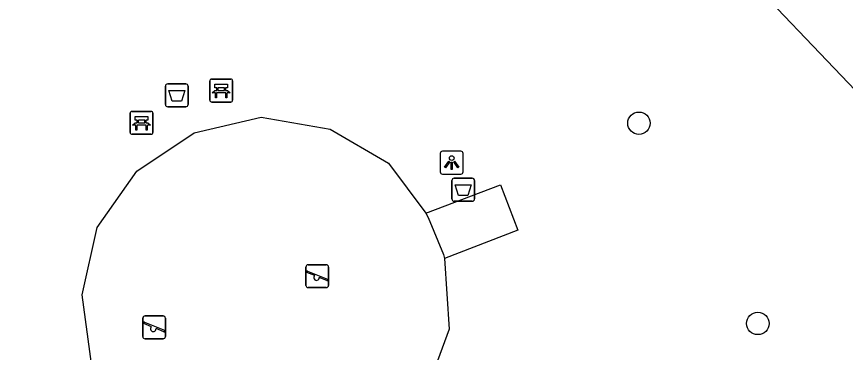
# Model space of a CAD drawing. Extents: x 159040 to 160094, y 381214 to 382518.
# Drawn here: x 159501.96 to 159538.23, y 381890.27 to 381904.94 of the extents above; entities that cross this region are included whole.
import ezdxf

# ---------------------------------------------------------------- set-up
doc = ezdxf.new("R2010")
doc.units = 0
for name, color, linetype in [('IMGEO_Afvalbak', 7, 'Continuous'), ('IMGEO_Bank', 7, 'Continuous'), ('IMGEO_Boom', 7, 'Continuous'), ('IMGEO_Groenvoorziening', 7, 'Continuous'), ('IMGEO_Hek', 7, 'Continuous'), ('IMGEO_Lichtpunt', 7, 'Continuous'), ('IMGEO_Speelvoorziening', 7, 'Continuous'), ('IMGEO_Voetpad_gesloten', 7, 'Continuous'), ('IMGEO_Voetpad_open', 7, 'Continuous')]:
    doc.layers.add(name, color=color, linetype=linetype)

msp = doc.modelspace()

# ---------------------------------------------------------------- linework, layer by layer
at = {"layer": 'IMGEO_Afvalbak'}
for p, q in [((159508.479, 381901.102), (159508.479, 381901.902)), ((159508.479, 381901.902), (159508.479, 381901.102)), ((159508.579, 381902.002), (159509.369, 381902.002)), ((159509.369, 381902.002), (159508.579, 381902.002)), ((159509.469, 381901.902), (159509.469, 381901.102)), ((159509.469, 381901.102), (159509.469, 381901.902)), ((159509.369, 381901.002), (159508.579, 381901.002)), ((159508.579, 381901.002), (159509.369, 381901.002)), ((159521.014, 381896.974), (159521.014, 381897.774)), ((159521.014, 381897.774), (159521.014, 381896.974)), ((159521.114, 381897.874), (159521.904, 381897.874)), ((159521.904, 381897.874), (159521.114, 381897.874)), ((159522.004, 381897.774), (159522.004, 381896.974)), ((159522.004, 381896.974), (159522.004, 381897.774)), ((159521.904, 381896.874), (159521.114, 381896.874)), ((159521.114, 381896.874), (159521.904, 381896.874))]:
    msp.add_line(p, q, dxfattribs=at)
for points in [[(159508.622, 381901.716), (159509.326, 381901.716), (159509.177, 381901.246), (159508.771, 381901.246), (159508.622, 381901.716)], [(159521.157, 381897.588), (159521.861, 381897.588), (159521.712, 381897.118), (159521.306, 381897.118), (159521.157, 381897.588)]]:
    msp.add_lwpolyline(points, dxfattribs=at)
for centre, start, end in [((159508.579, 381901.902), 90, 180), ((159508.579, 381901.902), 90, 180), ((159509.369, 381901.902), 0, 90), ((159509.369, 381901.902), 360, 90), ((159508.579, 381901.102), 180, 270), ((159508.579, 381901.102), 180, 270), ((159509.369, 381901.102), 270, 0), ((159509.369, 381901.102), 270, 0), ((159521.114, 381897.774), 90, 180), ((159521.114, 381897.774), 90, 180), ((159521.904, 381897.774), 0, 90), ((159521.904, 381897.774), 360, 90), ((159521.114, 381896.974), 180, 270), ((159521.114, 381896.974), 180, 270), ((159521.904, 381896.974), 270, 0), ((159521.904, 381896.974), 270, 0)]:
    msp.add_arc(centre, 0.1, start, end, dxfattribs=at)
at = {"layer": 'IMGEO_Bank'}
for p, q in [((159510.42, 381901.283), (159510.42, 381902.124)), ((159510.42, 381902.124), (159510.42, 381901.283)), ((159510.495, 381902.208), (159511.336, 381902.208)), ((159511.336, 381902.208), (159510.495, 381902.208)), ((159511.42, 381902.133), (159511.42, 381901.292)), ((159511.42, 381901.292), (159511.42, 381902.133)), ((159511.117, 381901.606), (159510.724, 381901.606)), ((159510.729, 381901.714), (159510.729, 381901.82)), ((159510.773, 381901.82), (159510.773, 381901.714)), ((159511.061, 381901.826), (159510.779, 381901.826)), ((159510.779, 381901.708), (159511.061, 381901.708)), ((159511.067, 381901.714), (159511.067, 381901.82)), ((159511.111, 381901.82), (159511.111, 381901.714)), ((159511.345, 381901.208), (159510.504, 381901.208)), ((159510.504, 381901.208), (159511.345, 381901.208)), ((159506.934, 381899.873), (159506.934, 381900.714)), ((159506.934, 381900.714), (159506.934, 381899.873)), ((159507.009, 381900.798), (159507.85, 381900.798)), ((159507.85, 381900.798), (159507.009, 381900.798)), ((159507.934, 381900.723), (159507.934, 381899.882)), ((159507.934, 381899.882), (159507.934, 381900.723)), ((159507.631, 381900.196), (159507.238, 381900.196)), ((159507.243, 381900.304), (159507.243, 381900.41)), ((159507.287, 381900.41), (159507.287, 381900.304)), ((159507.575, 381900.416), (159507.293, 381900.416)), ((159507.293, 381900.298), (159507.575, 381900.298)), ((159507.581, 381900.304), (159507.581, 381900.41)), ((159507.625, 381900.41), (159507.625, 381900.304)), ((159507.859, 381899.798), (159507.018, 381899.798)), ((159507.018, 381899.798), (159507.859, 381899.798))]:
    msp.add_line(p, q, dxfattribs=at)
for points in [[(159510.723, 381901.826), (159510.637, 381901.826), (159510.637, 381901.987), (159511.2, 381901.987), (159511.2, 381901.826), (159511.117, 381901.826)], [(159510.667, 381901.606), (159510.525, 381901.606), (159510.637, 381901.708), (159510.723, 381901.708)], [(159510.717, 381901.599), (159510.717, 381901.392), (159510.674, 381901.392), (159510.674, 381901.599)], [(159511.117, 381901.708), (159511.2, 381901.708), (159511.312, 381901.606), (159511.173, 381901.606)], [(159511.167, 381901.599), (159511.167, 381901.392), (159511.123, 381901.392), (159511.123, 381901.599)], [(159507.237, 381900.416), (159507.151, 381900.416), (159507.151, 381900.577), (159507.714, 381900.577), (159507.714, 381900.416), (159507.631, 381900.416)], [(159507.181, 381900.196), (159507.039, 381900.196), (159507.151, 381900.298), (159507.237, 381900.298)], [(159507.231, 381900.189), (159507.231, 381899.982), (159507.188, 381899.982), (159507.188, 381900.189)], [(159507.631, 381900.298), (159507.714, 381900.298), (159507.826, 381900.196), (159507.687, 381900.196)], [(159507.681, 381900.189), (159507.681, 381899.982), (159507.637, 381899.982), (159507.637, 381900.189)]]:
    msp.add_lwpolyline(points, dxfattribs=at)
for centre, radius, start, end in [((159510.498, 381902.13), 0.0779, 92.4484, 184.2845), ((159510.498, 381902.13), 0.0779, 92.4484, 184.2845), ((159511.342, 381902.13), 0.0779, 2.4484, 94.2845), ((159511.342, 381902.13), 0.0779, 2.4484, 94.2845), ((159510.667, 381901.599), 0.00671, 2.8957, 87.1043), ((159510.724, 381901.599), 0.00671, 92.8957, 177.1043), ((159510.722, 381901.819), 0.00671, 2.8957, 87.1043), ((159510.722, 381901.715), 0.00671, 272.8957, 357.1043), ((159510.779, 381901.819), 0.00671, 92.8957, 177.1043), ((159510.779, 381901.715), 0.00671, 182.8957, 267.1043), ((159511.061, 381901.819), 0.00671, 2.8957, 87.1043), ((159511.061, 381901.715), 0.00671, 272.8957, 357.1043), ((159511.118, 381901.819), 0.00671, 92.8957, 177.1043), ((159511.118, 381901.715), 0.00671, 182.8957, 267.1043), ((159511.116, 381901.599), 0.00671, 2.8957, 87.1043), ((159511.173, 381901.599), 0.00671, 92.8957, 177.1043), ((159510.498, 381901.286), 0.0779, 182.4484, 274.2845), ((159510.498, 381901.286), 0.0779, 182.4484, 274.2845), ((159511.342, 381901.286), 0.0779, 272.4484, 4.2845), ((159511.342, 381901.286), 0.0779, 272.4484, 4.2845), ((159507.012, 381900.72), 0.0779, 92.4484, 184.2845), ((159507.012, 381900.72), 0.0779, 92.4484, 184.2845), ((159507.856, 381900.72), 0.0779, 2.4484, 94.2845), ((159507.856, 381900.72), 0.0779, 2.4484, 94.2845), ((159507.181, 381900.189), 0.00671, 2.8957, 87.1043), ((159507.238, 381900.189), 0.00671, 92.8957, 177.1043), ((159507.236, 381900.409), 0.00671, 2.8957, 87.1043), ((159507.236, 381900.305), 0.00671, 272.8957, 357.1043), ((159507.293, 381900.409), 0.00671, 92.8957, 177.1043), ((159507.293, 381900.305), 0.00671, 182.8957, 267.1043), ((159507.575, 381900.409), 0.00671, 2.8957, 87.1043), ((159507.575, 381900.305), 0.00671, 272.8957, 357.1043), ((159507.632, 381900.409), 0.00671, 92.8957, 177.1043), ((159507.632, 381900.305), 0.00671, 182.8957, 267.1043), ((159507.63, 381900.189), 0.00671, 2.8957, 87.1043), ((159507.687, 381900.189), 0.00671, 92.8957, 177.1043), ((159507.012, 381899.876), 0.0779, 182.4484, 274.2845), ((159507.012, 381899.876), 0.0779, 182.4484, 274.2845), ((159507.856, 381899.876), 0.0779, 272.4484, 4.2845), ((159507.856, 381899.876), 0.0779, 272.4484, 4.2845)]:
    msp.add_arc(centre, radius, start, end, dxfattribs=at)
at = {"layer": 'IMGEO_Boom'}
for centre in [(159529.199, 381900.281), (159534.402, 381891.533)]:
    msp.add_circle(centre, 0.489, dxfattribs=at)
at = {"layer": 'IMGEO_Groenvoorziening'}
msp.add_lwpolyline([(159520.689, 381894.371), (159520.89, 381891.289), (159519.875, 381888.517), (159517.865, 381886.056), (159515.218, 381884.692), (159512.259, 381884.359), (159509.364, 381885.176), (159506.767, 381887.151), (159505.246, 381889.765), (159504.839, 381892.788), (159505.495, 381895.729), (159507.228, 381898.19), (159509.741, 381899.861), (159512.674, 381900.546), (159515.684, 381900.027), (159518.246, 381898.529), (159519.87, 381896.35)], dxfattribs=at)
at = {"layer": 'IMGEO_Hek'}
msp.add_lwpolyline([(159520.689, 381894.371), (159520.89, 381891.289), (159519.875, 381888.517), (159517.865, 381886.056), (159515.218, 381884.692), (159512.259, 381884.359), (159509.364, 381885.176), (159506.767, 381887.151), (159505.246, 381889.765), (159504.839, 381892.788), (159505.495, 381895.729), (159507.228, 381898.19), (159509.741, 381899.861), (159512.674, 381900.546), (159515.684, 381900.027), (159518.246, 381898.529), (159519.87, 381896.35)], dxfattribs=at)
at = {"layer": 'IMGEO_Lichtpunt'}
for p, q in [((159521.41, 381899.055), (159520.602, 381899.055)), ((159521.41, 381899.055), (159520.602, 381899.055)), ((159520.508, 381898.96), (159520.508, 381898.153)), ((159520.508, 381898.96), (159520.508, 381898.153)), ((159521.504, 381898.153), (159521.504, 381898.96)), ((159521.504, 381898.153), (159521.504, 381898.96)), ((159520.602, 381898.059), (159521.41, 381898.059)), ((159520.602, 381898.059), (159521.41, 381898.059))]:
    msp.add_line(p, q, dxfattribs=at)
for points in [[(159520.882, 381898.624), (159520.921, 381898.596), (159520.733, 381898.334), (159520.695, 381898.361), (159520.882, 381898.624)], [(159520.984, 381898.576), (159521.031, 381898.576), (159521.031, 381898.254), (159520.984, 381898.254), (159520.984, 381898.576)], [(159521.094, 381898.596), (159521.132, 381898.623), (159521.319, 381898.361), (159521.28, 381898.333), (159521.094, 381898.596)]]:
    msp.add_lwpolyline(points, dxfattribs=at)
msp.add_circle((159521.007, 381898.758), 0.0994, dxfattribs=at)
for centre, start, end in [((159520.602, 381898.96), 90, 180), ((159520.602, 381898.96), 90, 180), ((159521.41, 381898.96), 0, 90), ((159521.41, 381898.96), 0, 90), ((159520.602, 381898.153), 180, 270), ((159520.602, 381898.153), 180, 270), ((159521.41, 381898.153), 270, 0), ((159521.41, 381898.153), 270, 360)]:
    msp.add_arc(centre, 0.0946, start, end, dxfattribs=at)
at = {"layer": 'IMGEO_Speelvoorziening'}
for p, q in [((159514.627, 381893.197), (159514.627, 381893.997)), ((159514.627, 381893.997), (159514.627, 381893.197)), ((159514.727, 381894.097), (159515.517, 381894.097)), ((159515.517, 381894.097), (159514.727, 381894.097)), ((159515.617, 381893.997), (159515.617, 381893.197)), ((159515.617, 381893.197), (159515.617, 381893.997)), ((159515.01, 381893.625), (159514.671, 381893.762)), ((159514.696, 381893.822), (159515.572, 381893.469)), ((159515.548, 381893.409), (159515.208, 381893.546)), ((159515.517, 381893.097), (159514.727, 381893.097)), ((159514.727, 381893.097), (159515.517, 381893.097)), ((159507.487, 381890.961), (159507.487, 381891.761)), ((159507.487, 381891.761), (159507.487, 381890.961)), ((159507.587, 381891.861), (159508.377, 381891.861)), ((159508.377, 381891.861), (159507.587, 381891.861)), ((159508.477, 381891.761), (159508.477, 381890.961)), ((159508.477, 381890.961), (159508.477, 381891.761)), ((159507.87, 381891.389), (159507.531, 381891.526)), ((159507.556, 381891.586), (159508.432, 381891.233)), ((159508.408, 381891.173), (159508.068, 381891.31)), ((159508.377, 381890.861), (159507.587, 381890.861)), ((159507.587, 381890.861), (159508.377, 381890.861))]:
    msp.add_line(p, q, dxfattribs=at)
for centre, radius, start, end in [((159514.727, 381893.997), 0.1, 90, 180), ((159514.727, 381893.997), 0.1, 90, 180), ((159515.517, 381893.997), 0.1, 0, 90), ((159515.517, 381893.997), 0.1, 360, 90), ((159514.684, 381893.792), 0.0327, 68.078, 248.078), ((159515.089, 381893.535), 0.12, 130.9928, 5.1632), ((159514.727, 381893.197), 0.1, 180, 270), ((159514.727, 381893.197), 0.1, 180, 270), ((159515.517, 381893.197), 0.1, 270, 0), ((159515.517, 381893.197), 0.1, 270, 0), ((159515.56, 381893.439), 0.0327, 248.078, 68.078), ((159507.587, 381891.761), 0.1, 90, 180), ((159507.587, 381891.761), 0.1, 90, 180), ((159508.377, 381891.761), 0.1, 0, 90), ((159508.377, 381891.761), 0.1, 360, 90), ((159507.544, 381891.556), 0.0327, 68.078, 248.078), ((159507.949, 381891.299), 0.12, 130.9928, 5.1632), ((159508.42, 381891.203), 0.0327, 248.078, 68.078), ((159507.587, 381890.961), 0.1, 180, 270), ((159507.587, 381890.961), 0.1, 180, 270), ((159508.377, 381890.961), 0.1, 270, 0), ((159508.377, 381890.961), 0.1, 270, 0)]:
    msp.add_arc(centre, radius, start, end, dxfattribs=at)
at = {"layer": 'IMGEO_Voetpad_gesloten'}
msp.add_lwpolyline([(159501.965, 381935.148), (159525.266, 381914.886), (159531.821, 381908.887), (159540.242, 381900.086)], dxfattribs=at)
msp.add_arc((159188.957, 381546.44), 502.209, 45.18939, 49.29534, dxfattribs=at)
at = {"layer": 'IMGEO_Voetpad_open'}
for points in [[(159519.87, 381896.35), (159523.147, 381897.588), (159523.905, 381895.608), (159520.689, 381894.371)], [(159519.87, 381896.35), (159519.976, 381896.164), (159520.652, 381894.542), (159520.689, 381894.371)]]:
    msp.add_lwpolyline(points, dxfattribs=at)

doc.saveas('drawing.dxf')
